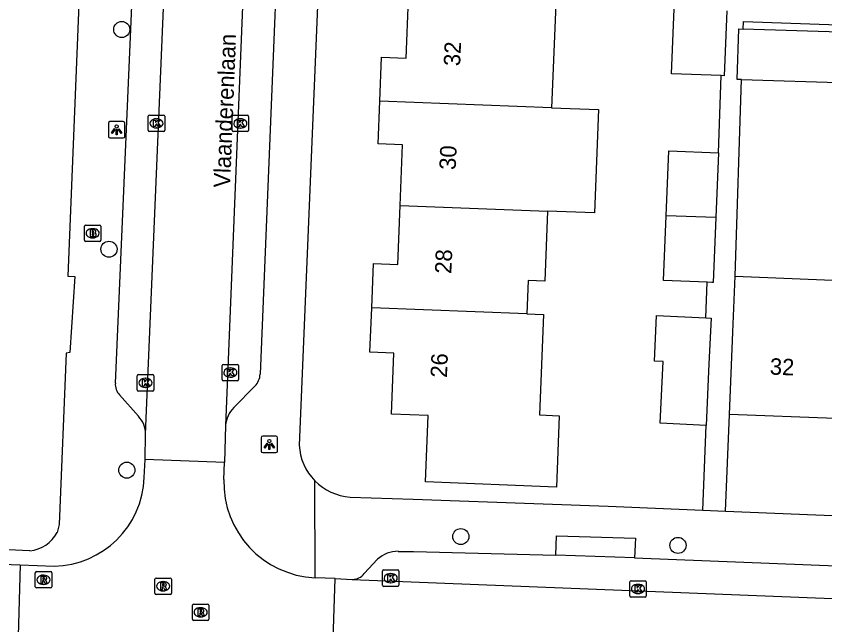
# Model space of a CAD drawing. Extents: x 160732 to 162105, y 387428 to 388479.
# Drawn here: x 161253.2 to 161302.41, y 387617.29 to 387654.33 of the extents above; entities that cross this region are included whole.
import ezdxf

# ---------------------------------------------------------------- set-up
doc = ezdxf.new("R2010")
doc.units = 0
for name, color, linetype in [('IMGEO_Boom', 7, 'Continuous'), ('IMGEO_Brandkraan', 7, 'Continuous'), ('IMGEO_Kolk', 7, 'Continuous'), ('IMGEO_Lichtpunt', 7, 'Continuous'), ('IMGEO_Openbare_ruimte_label', 7, 'Continuous'), ('IMGEO_Pand', 7, 'Continuous'), ('IMGEO_Pand_nummerreeks', 7, 'Continuous'), ('IMGEO_Rijbaan_lokaal_open', 7, 'Continuous'), ('IMGEO_Rioolput', 7, 'Continuous'), ('IMGEO_Voetpad_open', 7, 'Continuous')]:
    doc.layers.add(name, color=color, linetype=linetype)

msp = doc.modelspace()

# ---------------------------------------------------------------- linework, layer by layer
at = {"layer": 'IMGEO_Boom'}
for centre in [(161259.622, 387653.519), (161258.847, 387640.148), (161259.933, 387626.703), (161280.258, 387622.661), (161293.474, 387622.126)]:
    msp.add_circle(centre, 0.489, dxfattribs=at)
at = {"layer": 'IMGEO_Brandkraan'}
for p, q in [((161257.35, 387640.691), (161257.35, 387641.543)), ((161257.425, 387641.617), (161258.277, 387641.617)), ((161257.838, 387641.397), (161257.863, 387641.397)), ((161258.351, 387641.543), (161258.351, 387640.691)), ((161258.277, 387640.617), (161257.425, 387640.617)), ((161257.861, 387640.837), (161257.836, 387640.837))]:
    msp.add_line(p, q, dxfattribs=at)
for points in [[(161257.35, 387640.691), (161257.35, 387641.543)], [(161257.425, 387641.617), (161258.277, 387641.617)], [(161258.351, 387641.543), (161258.351, 387640.691)], [(161257.698, 387641.317), (161257.698, 387640.917), (161257.911, 387640.917)], [(161257.929, 387641.317), (161257.698, 387641.317)], [(161257.877, 387641.236), (161257.823, 387641.236), (161257.823, 387641.16)], [(161257.823, 387641.16), (161257.876, 387641.16)], [(161257.885, 387641.084), (161257.823, 387641.084), (161257.823, 387641.003)], [(161257.823, 387641.003), (161257.885, 387641.003)], [(161258.277, 387640.617), (161257.425, 387640.617)]]:
    msp.add_lwpolyline(points, dxfattribs=at)
for centre, radius, start, end in [((161257.427, 387641.541), 0.0765, 91.552, 178.448), ((161257.427, 387641.541), 0.0765, 91.552, 178.448), ((161258.275, 387641.541), 0.0765, 1.552, 88.448), ((161258.275, 387641.541), 0.0765, 1.552, 88.448), ((161257.878, 387641.198), 0.0379, 267.8285, 90.9355), ((161257.886, 387641.043), 0.0404, 269.8759, 90.5077), ((161257.917, 387641.168), 0.251, 268.6676, 293.5347), ((161257.933, 387641.172), 0.145, 59.4692, 91.5367), ((161257.958, 387641.219), 0.0922, 285.5137, 58.1501), ((161257.963, 387641.027), 0.105, 301.3115, 78.989), ((161257.427, 387640.693), 0.0765, 181.552, 268.448), ((161257.427, 387640.693), 0.0765, 181.552, 268.448), ((161258.275, 387640.693), 0.0765, 271.552, 358.448), ((161258.275, 387640.693), 0.0765, 271.552, 358.448)]:
    msp.add_arc(centre, radius, start, end, dxfattribs=at)
for centre, major_axis, ratio, start_param, end_param in [((161257.837, 387641.117), (-0.387, 0.002), 0.722429, 4.712389, 7.853982), ((161257.862, 387641.117), (-0.39, 0.002), 0.717154, 1.570796, 4.712389)]:
    msp.add_ellipse(centre, major_axis=major_axis, ratio=ratio, start_param=start_param, end_param=end_param, dxfattribs=at)
at = {"layer": 'IMGEO_Kolk'}
for p, q in [((161261.311, 387648.308), (161262.163, 387648.308)), ((161266.417, 387648.303), (161267.269, 387648.303)), ((161261.236, 387647.382), (161261.236, 387648.234)), ((161261.724, 387648.088), (161261.749, 387648.088)), ((161262.237, 387648.234), (161262.237, 387647.382)), ((161266.342, 387647.377), (161266.342, 387648.229)), ((161266.83, 387648.083), (161266.855, 387648.083)), ((161267.343, 387648.229), (161267.343, 387647.377)), ((161262.163, 387647.308), (161261.311, 387647.308)), ((161261.747, 387647.528), (161261.722, 387647.528)), ((161267.269, 387647.303), (161266.417, 387647.303)), ((161266.853, 387647.523), (161266.828, 387647.523)), ((161265.733, 387632.216), (161265.733, 387633.068)), ((161265.808, 387633.142), (161266.66, 387633.142)), ((161266.734, 387633.068), (161266.734, 387632.216)), ((161260.644, 387632.515), (161261.496, 387632.515)), ((161266.221, 387632.922), (161266.246, 387632.922)), ((161260.569, 387631.589), (161260.569, 387632.441)), ((161261.057, 387632.295), (161261.082, 387632.295)), ((161261.57, 387632.441), (161261.57, 387631.589)), ((161266.66, 387632.142), (161265.808, 387632.142)), ((161266.244, 387632.362), (161266.219, 387632.362)), ((161261.08, 387631.735), (161261.055, 387631.735)), ((161261.496, 387631.515), (161260.644, 387631.515)), ((161275.491, 387619.707), (161275.491, 387620.559)), ((161275.566, 387620.633), (161276.418, 387620.633)), ((161275.979, 387620.413), (161276.004, 387620.413)), ((161276.492, 387620.559), (161276.492, 387619.707)), ((161276.002, 387619.853), (161275.977, 387619.853)), ((161290.541, 387619.049), (161290.541, 387619.901)), ((161290.616, 387619.975), (161291.468, 387619.975)), ((161291.029, 387619.755), (161291.054, 387619.755)), ((161291.542, 387619.901), (161291.542, 387619.049)), ((161276.418, 387619.633), (161275.566, 387619.633)), ((161291.468, 387618.975), (161290.616, 387618.975)), ((161291.052, 387619.195), (161291.027, 387619.195))]:
    msp.add_line(p, q, dxfattribs=at)
for points in [[(161261.311, 387648.308), (161262.163, 387648.308)], [(161266.417, 387648.303), (161267.269, 387648.303)], [(161261.236, 387647.382), (161261.236, 387648.234)], [(161261.557, 387648.008), (161261.68, 387648.008), (161261.68, 387647.857), (161261.81, 387648.008), (161261.974, 387648.008), (161261.828, 387647.857), (161261.981, 387647.608), (161261.829, 387647.608), (161261.744, 387647.772), (161261.68, 387647.705), (161261.68, 387647.608), (161261.557, 387647.608), (161261.557, 387648.008)], [(161262.237, 387648.234), (161262.237, 387647.382)], [(161266.342, 387647.377), (161266.342, 387648.229)], [(161266.663, 387648.003), (161266.786, 387648.003), (161266.786, 387647.852), (161266.916, 387648.003), (161267.08, 387648.003), (161266.934, 387647.852), (161267.087, 387647.603), (161266.935, 387647.603), (161266.85, 387647.767), (161266.786, 387647.7), (161266.786, 387647.603), (161266.663, 387647.603), (161266.663, 387648.003)], [(161267.343, 387648.229), (161267.343, 387647.377)], [(161262.163, 387647.308), (161261.311, 387647.308)], [(161267.269, 387647.303), (161266.417, 387647.303)], [(161265.733, 387632.216), (161265.733, 387633.068)], [(161265.808, 387633.142), (161266.66, 387633.142)], [(161266.734, 387633.068), (161266.734, 387632.216)], [(161260.644, 387632.515), (161261.496, 387632.515)], [(161266.054, 387632.842), (161266.177, 387632.842), (161266.177, 387632.691), (161266.307, 387632.842), (161266.471, 387632.842), (161266.325, 387632.691), (161266.478, 387632.442), (161266.326, 387632.442), (161266.241, 387632.606), (161266.177, 387632.539), (161266.177, 387632.442), (161266.054, 387632.442), (161266.054, 387632.842)], [(161260.569, 387631.589), (161260.569, 387632.441)], [(161260.89, 387632.215), (161261.013, 387632.215), (161261.013, 387632.064), (161261.143, 387632.215), (161261.307, 387632.215), (161261.161, 387632.064), (161261.314, 387631.815), (161261.162, 387631.815), (161261.077, 387631.979), (161261.013, 387631.912), (161261.013, 387631.815), (161260.89, 387631.815), (161260.89, 387632.215)], [(161261.57, 387632.441), (161261.57, 387631.589)], [(161266.66, 387632.142), (161265.808, 387632.142)], [(161261.496, 387631.515), (161260.644, 387631.515)], [(161275.491, 387619.707), (161275.491, 387620.559)], [(161275.566, 387620.633), (161276.418, 387620.633)], [(161275.812, 387620.333), (161275.935, 387620.333), (161275.935, 387620.182), (161276.065, 387620.333), (161276.229, 387620.333), (161276.083, 387620.182), (161276.236, 387619.933), (161276.084, 387619.933), (161275.999, 387620.097), (161275.935, 387620.03), (161275.935, 387619.933), (161275.812, 387619.933), (161275.812, 387620.333)], [(161276.492, 387620.559), (161276.492, 387619.707)], [(161290.541, 387619.049), (161290.541, 387619.901)], [(161290.616, 387619.975), (161291.468, 387619.975)], [(161291.542, 387619.901), (161291.542, 387619.049)], [(161276.418, 387619.633), (161275.566, 387619.633)], [(161290.862, 387619.675), (161290.985, 387619.675), (161290.985, 387619.524), (161291.115, 387619.675), (161291.279, 387619.675), (161291.133, 387619.524), (161291.286, 387619.275), (161291.134, 387619.275), (161291.049, 387619.439), (161290.985, 387619.372), (161290.985, 387619.275), (161290.862, 387619.275), (161290.862, 387619.675)], [(161291.468, 387618.975), (161290.616, 387618.975)]]:
    msp.add_lwpolyline(points, dxfattribs=at)
for centre, start, end in [((161261.313, 387648.232), 91.552, 178.448), ((161261.313, 387648.232), 91.552, 178.448), ((161262.161, 387648.232), 1.552, 88.448), ((161262.161, 387648.232), 1.552, 88.448), ((161266.419, 387648.227), 91.552, 178.448), ((161266.419, 387648.227), 91.552, 178.448), ((161267.267, 387648.227), 1.552, 88.448), ((161267.267, 387648.227), 1.552, 88.448), ((161261.313, 387647.384), 181.552, 268.448), ((161261.313, 387647.384), 181.552, 268.448), ((161262.161, 387647.384), 271.552, 358.448), ((161262.161, 387647.384), 271.552, 358.448), ((161266.419, 387647.379), 181.552, 268.448), ((161266.419, 387647.379), 181.552, 268.448), ((161267.267, 387647.379), 271.552, 358.448), ((161267.267, 387647.379), 271.552, 358.448), ((161265.81, 387633.066), 91.552, 178.448), ((161265.81, 387633.066), 91.552, 178.448), ((161266.658, 387633.066), 1.552, 88.448), ((161266.658, 387633.066), 1.552, 88.448), ((161260.646, 387632.439), 91.552, 178.448), ((161260.646, 387632.439), 91.552, 178.448), ((161261.494, 387632.439), 1.552, 88.448), ((161261.494, 387632.439), 1.552, 88.448), ((161265.81, 387632.218), 181.552, 268.448), ((161265.81, 387632.218), 181.552, 268.448), ((161266.658, 387632.218), 271.552, 358.448), ((161266.658, 387632.218), 271.552, 358.448), ((161260.646, 387631.591), 181.552, 268.448), ((161260.646, 387631.591), 181.552, 268.448), ((161261.494, 387631.591), 271.552, 358.448), ((161261.494, 387631.591), 271.552, 358.448), ((161275.568, 387620.557), 91.552, 178.448), ((161275.568, 387620.557), 91.552, 178.448), ((161276.416, 387620.557), 1.552, 88.448), ((161276.416, 387620.557), 1.552, 88.448), ((161290.618, 387619.899), 91.552, 178.448), ((161290.618, 387619.899), 91.552, 178.448), ((161291.466, 387619.899), 1.552, 88.448), ((161291.466, 387619.899), 1.552, 88.448), ((161275.568, 387619.709), 181.552, 268.448), ((161275.568, 387619.709), 181.552, 268.448), ((161276.416, 387619.709), 271.552, 358.448), ((161276.416, 387619.709), 271.552, 358.448), ((161290.618, 387619.051), 181.552, 268.448), ((161290.618, 387619.051), 181.552, 268.448), ((161291.466, 387619.051), 271.552, 358.448), ((161291.466, 387619.051), 271.552, 358.448)]:
    msp.add_arc(centre, 0.0765, start, end, dxfattribs=at)
for centre, major_axis, ratio, start_param, end_param in [((161261.723, 387647.808), (-0.387, 0.002), 0.722429, 4.712389, 7.853982), ((161261.748, 387647.808), (-0.39, 0.002), 0.717154, 1.570796, 4.712389), ((161266.829, 387647.803), (-0.387, 0.002), 0.722429, 4.712389, 7.853982), ((161266.854, 387647.803), (-0.39, 0.002), 0.717154, 1.570796, 4.712389), ((161266.22, 387632.642), (-0.387, 0.002), 0.722429, 4.712389, 7.853982), ((161266.245, 387632.642), (-0.39, 0.002), 0.717154, 1.570796, 4.712389), ((161261.056, 387632.015), (-0.387, 0.002), 0.722429, 4.712389, 7.853982), ((161261.081, 387632.015), (-0.39, 0.002), 0.717154, 1.570796, 4.712389), ((161275.978, 387620.133), (-0.387, 0.002), 0.722429, 4.712389, 7.853982), ((161276.003, 387620.133), (-0.39, 0.002), 0.717154, 1.570796, 4.712389), ((161291.028, 387619.475), (-0.387, 0.002), 0.722429, 4.712389, 7.853982), ((161291.053, 387619.475), (-0.39, 0.002), 0.717154, 1.570796, 4.712389)]:
    msp.add_ellipse(centre, major_axis=major_axis, ratio=ratio, start_param=start_param, end_param=end_param, dxfattribs=at)
at = {"layer": 'IMGEO_Lichtpunt'}
for p, q in [((161258.814, 387647.82), (161258.814, 387647.013)), ((161258.814, 387647.82), (161258.814, 387647.013)), ((161259.716, 387647.915), (161258.908, 387647.915)), ((161259.716, 387647.915), (161258.908, 387647.915)), ((161259.81, 387647.013), (161259.81, 387647.82)), ((161259.81, 387647.013), (161259.81, 387647.82)), ((161258.908, 387646.919), (161259.716, 387646.919)), ((161258.908, 387646.919), (161259.716, 387646.919)), ((161268.108, 387628.674), (161268.108, 387627.867)), ((161268.108, 387628.674), (161268.108, 387627.867)), ((161269.01, 387628.769), (161268.202, 387628.769)), ((161269.01, 387628.769), (161268.202, 387628.769)), ((161269.104, 387627.867), (161269.104, 387628.674)), ((161269.104, 387627.867), (161269.104, 387628.674)), ((161268.202, 387627.773), (161269.01, 387627.773)), ((161268.202, 387627.773), (161269.01, 387627.773))]:
    msp.add_line(p, q, dxfattribs=at)
for points in [[(161259.188, 387647.484), (161259.227, 387647.456), (161259.039, 387647.194), (161259.001, 387647.221), (161259.188, 387647.484)], [(161259.29, 387647.436), (161259.337, 387647.436), (161259.337, 387647.114), (161259.29, 387647.114), (161259.29, 387647.436)], [(161259.4, 387647.456), (161259.438, 387647.483), (161259.625, 387647.221), (161259.586, 387647.193), (161259.4, 387647.456)], [(161268.482, 387628.338), (161268.521, 387628.31), (161268.333, 387628.048), (161268.295, 387628.075), (161268.482, 387628.338)], [(161268.584, 387628.29), (161268.631, 387628.29), (161268.631, 387627.968), (161268.584, 387627.968), (161268.584, 387628.29)], [(161268.694, 387628.31), (161268.732, 387628.337), (161268.919, 387628.075), (161268.88, 387628.047), (161268.694, 387628.31)]]:
    msp.add_lwpolyline(points, dxfattribs=at)
for centre in [(161259.313, 387647.618), (161268.607, 387628.472)]:
    msp.add_circle(centre, 0.0994, dxfattribs=at)
for centre, start, end in [((161258.908, 387647.82), 90, 180), ((161258.908, 387647.82), 90, 180), ((161259.716, 387647.82), 0, 90), ((161259.716, 387647.82), 0, 90), ((161258.908, 387647.013), 180, 270), ((161258.908, 387647.013), 180, 270), ((161259.716, 387647.013), 270, 0), ((161259.716, 387647.013), 270, 360), ((161268.202, 387628.674), 90, 180), ((161268.202, 387628.674), 90, 180), ((161269.01, 387628.674), 0, 90), ((161269.01, 387628.674), 0, 90), ((161268.202, 387627.867), 180, 270), ((161268.202, 387627.867), 180, 270), ((161269.01, 387627.867), 270, 0), ((161269.01, 387627.867), 270, 360)]:
    msp.add_arc(centre, 0.0946, start, end, dxfattribs=at)
at = {"layer": 'IMGEO_Pand'}
for points in [[(161275.33, 387649.166), (161275.435, 387651.834), (161276.923, 387651.775), (161277.066, 387655.401)], [(161286.036, 387655.053), (161285.787, 387648.76)], [(161296.093, 387650.713), (161293.082, 387650.83), (161293.238, 387654.774)], [(161296.44, 387654.649), (161296.284, 387650.706), (161296.093, 387650.713)], [(161297.335, 387650.476), (161297.071, 387650.484), (161297.169, 387653.549), (161297.44, 387653.54)], [(161303.982, 387653.332), (161297.44, 387653.54)], [(161297.335, 387650.476), (161303.859, 387650.267)], [(161276.571, 387642.816), (161276.716, 387646.5), (161275.227, 387646.559), (161275.33, 387649.166)], [(161285.787, 387648.76), (161275.33, 387649.166)], [(161285.787, 387648.76), (161288.647, 387648.649), (161288.399, 387642.357), (161285.539, 387642.468)], [(161292.753, 387642.188), (161292.909, 387646.139), (161295.937, 387646.021)], [(161295.937, 387646.021), (161295.781, 387642.07)], [(161274.837, 387636.581), (161274.944, 387639.284), (161276.429, 387639.226), (161276.571, 387642.816)], [(161276.571, 387642.816), (161285.539, 387642.468)], [(161285.539, 387642.468), (161285.37, 387638.195), (161284.351, 387638.235), (161284.271, 387636.215)], [(161295.251, 387638.142), (161292.598, 387638.245), (161292.753, 387642.188)], [(161295.781, 387642.07), (161292.753, 387642.188)], [(161295.781, 387642.07), (161295.625, 387638.128), (161295.541, 387638.131), (161295.251, 387638.142)], [(161296.615, 387630.097), (161296.815, 387635.093), (161296.952, 387638.508)], [(161296.952, 387638.508), (161303.379, 387638.251)], [(161284.271, 387636.215), (161285.29, 387636.175), (161285.049, 387630.063), (161286.251, 387630.015), (161286.08, 387625.668), (161278.106, 387625.983), (161278.265, 387630.029), (161276.036, 387630.116), (161276.183, 387633.83), (161274.731, 387633.887), (161274.837, 387636.581)], [(161284.271, 387636.215), (161274.837, 387636.581)], [(161295.188, 387629.43), (161292.4, 387629.559), (161292.574, 387633.308), (161292.038, 387633.333), (161292.168, 387636.114), (161295.166, 387635.974)], [(161295.166, 387635.974), (161295.491, 387635.959), (161295.362, 387633.178), (161295.188, 387629.43)], [(161303.043, 387629.84), (161296.615, 387630.097)]]:
    msp.add_lwpolyline(points, dxfattribs=at)
at = {"layer": 'IMGEO_Rijbaan_lokaal_open'}
for points in [[(161267.994, 387679.937), (161265.947, 387629.426)], [(161261.068, 387628.897), (161262.491, 387662.523), (161262.61, 387665.342)], [(161265.947, 387629.426), (161265.876, 387627.177)], [(161261.039, 387627.352), (161261.068, 387628.897)], [(161260.99, 387626.259), (161261.039, 387627.352)], [(161265.876, 387627.177), (161261.039, 387627.352)], [(161265.839, 387626.133), (161265.876, 387627.177)], [(161227.956, 387621.958), (161237.391, 387621.523), (161253.433, 387620.949)], [(161253.433, 387620.949), (161253.289, 387615.895)], [(161253.433, 387620.949), (161255.509, 387620.866)], [(161272.605, 387620.102), (161271.401, 387620.155)], [(161272.446, 387615.211), (161272.605, 387620.102)], [(161272.605, 387620.102), (161273.653, 387620.056)], [(161273.653, 387620.056), (161343.386, 387617.292)]]:
    msp.add_lwpolyline(points, dxfattribs=at)
for centre, radius, start, end in [((161255.406, 387626.452), 5.587, 271.0572, 358.0155), ((161271.657, 387625.97), 5.821, 178.3942, 267.4767)]:
    msp.add_arc(centre, radius, start, end, dxfattribs=at)
at = {"layer": 'IMGEO_Rioolput'}
for p, q in [((161254.362, 387619.607), (161254.362, 387620.459)), ((161254.437, 387620.533), (161255.289, 387620.533)), ((161254.85, 387620.313), (161254.875, 387620.313)), ((161255.363, 387620.459), (161255.363, 387619.607)), ((161254.873, 387619.753), (161254.848, 387619.753)), ((161261.642, 387619.213), (161261.642, 387620.065)), ((161261.717, 387620.139), (161262.569, 387620.139)), ((161262.13, 387619.919), (161262.155, 387619.919)), ((161262.643, 387620.065), (161262.643, 387619.213)), ((161255.289, 387619.533), (161254.437, 387619.533)), ((161262.153, 387619.359), (161262.128, 387619.359)), ((161262.569, 387619.139), (161261.717, 387619.139)), ((161263.925, 387617.626), (161263.925, 387618.478)), ((161264, 387618.552), (161264.852, 387618.552)), ((161264.413, 387618.332), (161264.438, 387618.332)), ((161264.926, 387618.478), (161264.926, 387617.626)), ((161264.436, 387617.772), (161264.411, 387617.772)), ((161264.852, 387617.552), (161264, 387617.552))]:
    msp.add_line(p, q, dxfattribs=at)
for points in [[(161254.362, 387619.607), (161254.362, 387620.459)], [(161254.437, 387620.533), (161255.289, 387620.533)], [(161254.951, 387620.231), (161254.699, 387620.233), (161254.699, 387619.833)], [(161255.363, 387620.459), (161255.363, 387619.607)], [(161254.699, 387619.833), (161254.823, 387619.833), (161254.823, 387619.995), (161254.834, 387619.995)], [(161254.877, 387620.152), (161254.823, 387620.152), (161254.823, 387620.071)], [(161254.823, 387620.071), (161254.875, 387620.071)], [(161254.881, 387619.966), (161254.952, 387619.833), (161255.092, 387619.833), (161255.027, 387619.959)], [(161261.642, 387619.213), (161261.642, 387620.065)], [(161261.717, 387620.139), (161262.569, 387620.139)], [(161262.231, 387619.837), (161261.979, 387619.839), (161261.979, 387619.439)], [(161262.157, 387619.758), (161262.103, 387619.758), (161262.103, 387619.677)], [(161262.643, 387620.065), (161262.643, 387619.213)], [(161255.289, 387619.533), (161254.437, 387619.533)], [(161261.979, 387619.439), (161262.103, 387619.439), (161262.103, 387619.601), (161262.114, 387619.601)], [(161262.103, 387619.677), (161262.155, 387619.677)], [(161262.161, 387619.572), (161262.232, 387619.439), (161262.372, 387619.439), (161262.307, 387619.565)], [(161262.569, 387619.139), (161261.717, 387619.139)], [(161263.925, 387617.626), (161263.925, 387618.478)], [(161264, 387618.552), (161264.852, 387618.552)], [(161264.514, 387618.25), (161264.262, 387618.252), (161264.262, 387617.852)], [(161264.926, 387618.478), (161264.926, 387617.626)], [(161264.262, 387617.852), (161264.386, 387617.852), (161264.386, 387618.014), (161264.397, 387618.014)], [(161264.44, 387618.171), (161264.386, 387618.171), (161264.386, 387618.09)], [(161264.386, 387618.09), (161264.438, 387618.09)], [(161264.444, 387617.985), (161264.515, 387617.852), (161264.655, 387617.852), (161264.59, 387617.978)], [(161264.852, 387617.552), (161264, 387617.552)]]:
    msp.add_lwpolyline(points, dxfattribs=at)
for centre, radius, start, end in [((161254.439, 387620.457), 0.0765, 91.552, 178.448), ((161254.439, 387620.457), 0.0765, 91.552, 178.448), ((161254.95, 387620.121), 0.109, 350.3612, 89.416), ((161255.287, 387620.457), 0.0765, 1.552, 88.448), ((161255.287, 387620.457), 0.0765, 1.552, 88.448), ((161254.833, 387619.942), 0.0533, 26.0293, 88.6989), ((161254.859, 387620.26), 0.19, 274.7715, 282.9687), ((161254.883, 387620.056), 0.0964, 77.0061, 93.1865), ((161254.897, 387620.113), 0.0378, 276.6634, 79.6772), ((161254.948, 387620.121), 0.112, 277.5842, 350.9817), ((161254.932, 387619.906), 0.108, 29.5134, 73.7905), ((161261.719, 387620.063), 0.0765, 91.552, 178.448), ((161261.719, 387620.063), 0.0765, 91.552, 178.448), ((161262.163, 387619.662), 0.0964, 77.0061, 93.1865), ((161262.177, 387619.719), 0.0378, 276.6634, 79.6772), ((161262.23, 387619.727), 0.109, 350.3612, 89.416), ((161262.567, 387620.063), 0.0765, 1.552, 88.448), ((161262.567, 387620.063), 0.0765, 1.552, 88.448), ((161254.439, 387619.609), 0.0765, 181.552, 268.448), ((161254.439, 387619.609), 0.0765, 181.552, 268.448), ((161255.287, 387619.609), 0.0765, 271.552, 358.448), ((161255.287, 387619.609), 0.0765, 271.552, 358.448), ((161262.113, 387619.548), 0.0533, 26.0293, 88.6989), ((161262.139, 387619.866), 0.19, 274.7715, 282.9687), ((161262.228, 387619.727), 0.112, 277.5842, 350.9817), ((161262.212, 387619.512), 0.108, 29.5134, 73.7905), ((161261.719, 387619.215), 0.0765, 181.552, 268.448), ((161261.719, 387619.215), 0.0765, 181.552, 268.448), ((161262.567, 387619.215), 0.0765, 271.552, 358.448), ((161262.567, 387619.215), 0.0765, 271.552, 358.448), ((161264.002, 387618.476), 0.0765, 91.552, 178.448), ((161264.002, 387618.476), 0.0765, 91.552, 178.448), ((161264.513, 387618.14), 0.109, 350.3612, 89.416), ((161264.85, 387618.476), 0.0765, 1.552, 88.448), ((161264.85, 387618.476), 0.0765, 1.552, 88.448), ((161264.396, 387617.961), 0.0533, 26.0293, 88.6989), ((161264.422, 387618.279), 0.19, 274.7715, 282.9687), ((161264.446, 387618.075), 0.0964, 77.0061, 93.1865), ((161264.46, 387618.132), 0.0378, 276.6634, 79.6772), ((161264.511, 387618.14), 0.112, 277.5842, 350.9817), ((161264.495, 387617.925), 0.108, 29.5134, 73.7905), ((161264.002, 387617.628), 0.0765, 181.552, 268.448), ((161264.002, 387617.628), 0.0765, 181.552, 268.448), ((161264.85, 387617.628), 0.0765, 271.552, 358.448), ((161264.85, 387617.628), 0.0765, 271.552, 358.448)]:
    msp.add_arc(centre, radius, start, end, dxfattribs=at)
for centre, major_axis, ratio, start_param, end_param in [((161254.849, 387620.033), (-0.387, 0.002), 0.722429, 4.712389, 7.853982), ((161254.874, 387620.033), (-0.39, 0.002), 0.717154, 1.570796, 4.712389), ((161262.129, 387619.639), (-0.387, 0.002), 0.722429, 4.712389, 7.853982), ((161262.154, 387619.639), (-0.39, 0.002), 0.717154, 1.570796, 4.712389), ((161264.412, 387618.052), (-0.387, 0.002), 0.722429, 4.712389, 7.853982), ((161264.437, 387618.052), (-0.39, 0.002), 0.717154, 1.570796, 4.712389)]:
    msp.add_ellipse(centre, major_axis=major_axis, ratio=ratio, start_param=start_param, end_param=end_param, dxfattribs=at)
at = {"layer": 'IMGEO_Voetpad_open'}
for points in [[(161272.627, 387681.201), (161270.423, 387628.225)], [(161269.862, 387676.707), (161268.048, 387632.547)], [(161257.384, 387664.107), (161256.334, 387638.507), (161256.778, 387638.497), (161256.468, 387633.87), (161256.242, 387633.829), (161255.813, 387623.394), (161255.697, 387622.916)], [(161259.234, 387632.002), (161260.529, 387661.534), (161260.471, 387662.132)], [(161297.44, 387653.54), (161297.456, 387654.002), (161305.535, 387653.723), (161318.797, 387653.212), (161331.408, 387652.736), (161344.326, 387652.259)], [(161295.937, 387646.021), (161296.093, 387650.713)], [(161296.952, 387638.508), (161297.335, 387650.476)], [(161295.166, 387635.974), (161295.251, 387638.142)], [(161267.728, 387631.812), (161266.449, 387630.508)], [(161260.633, 387629.985), (161259.493, 387631.284)], [(161296.376, 387624.211), (161296.615, 387630.097)], [(161294.978, 387624.268), (161295.188, 387629.43)], [(161271.401, 387620.155), (161271.372, 387626.061)], [(161273.516, 387625.067), (161277.368, 387624.929), (161289.236, 387624.502), (161294.978, 387624.268)], [(161294.978, 387624.268), (161296.376, 387624.211)], [(161296.376, 387624.211), (161394.861, 387620.206), (161397.417, 387620.182), (161397.549, 387620.176)], [(161286.039, 387621.528), (161286.077, 387622.715), (161290.881, 387622.56), (161290.826, 387621.371)], [(161254.025, 387621.801), (161247.834, 387622.086)], [(161276.454, 387621.763), (161277.37, 387621.762), (161286.039, 387621.528)], [(161274.379, 387620.409), (161275.195, 387621.278)], [(161290.826, 387621.371), (161286.039, 387621.528)], [(161290.826, 387621.371), (161418.868, 387616.287)]]:
    msp.add_lwpolyline(points, dxfattribs=at)
for centre, radius, start, end in [((161266.896, 387632.611), 1.153, 316.1362, 356.8096), ((161260.103, 387631.91), 0.873, 173.928, 225.7432), ((161267.566, 387629.332), 1.622, 133.5353, 176.6862), ((161259.555, 387628.923), 1.513, 359.0154, 44.5693), ((161273.76, 387628.398), 3.342, 182.9758, 224.3829), ((161273.757, 387628.397), 3.339, 224.3989, 265.8544), ((161253.852, 387623.871), 2.077, 274.7713, 332.6247), ((161276.413, 387619.994), 1.77, 88.6616, 133.4744), ((161273.657, 387620.97), 0.914, 269.7322, 322.1282)]:
    msp.add_arc(centre, radius, start, end, dxfattribs=at)

# ---------------------------------------------------------------- texts
at = {"layer": 'IMGEO_Openbare_ruimte_label'}
msp.add_text('Vlaanderenlaan', height=1, rotation=87.7071, dxfattribs=at).set_placement((161266.212, 387643.875))
at = {"layer": 'IMGEO_Pand_nummerreeks'}
for s, rotation, p in [('32', 87.5792, (161280.214, 387651.275)), ('30', 87.5766, (161279.946, 387644.958)), ('28', 87.5766, (161279.678, 387638.637)), ('26', 87.5766, (161279.411, 387632.312)), ('32', 357.707, (161299.049, 387632.522))]:
    msp.add_text(s, height=1, rotation=rotation, dxfattribs=at).set_placement(p)

doc.saveas('drawing.dxf')
